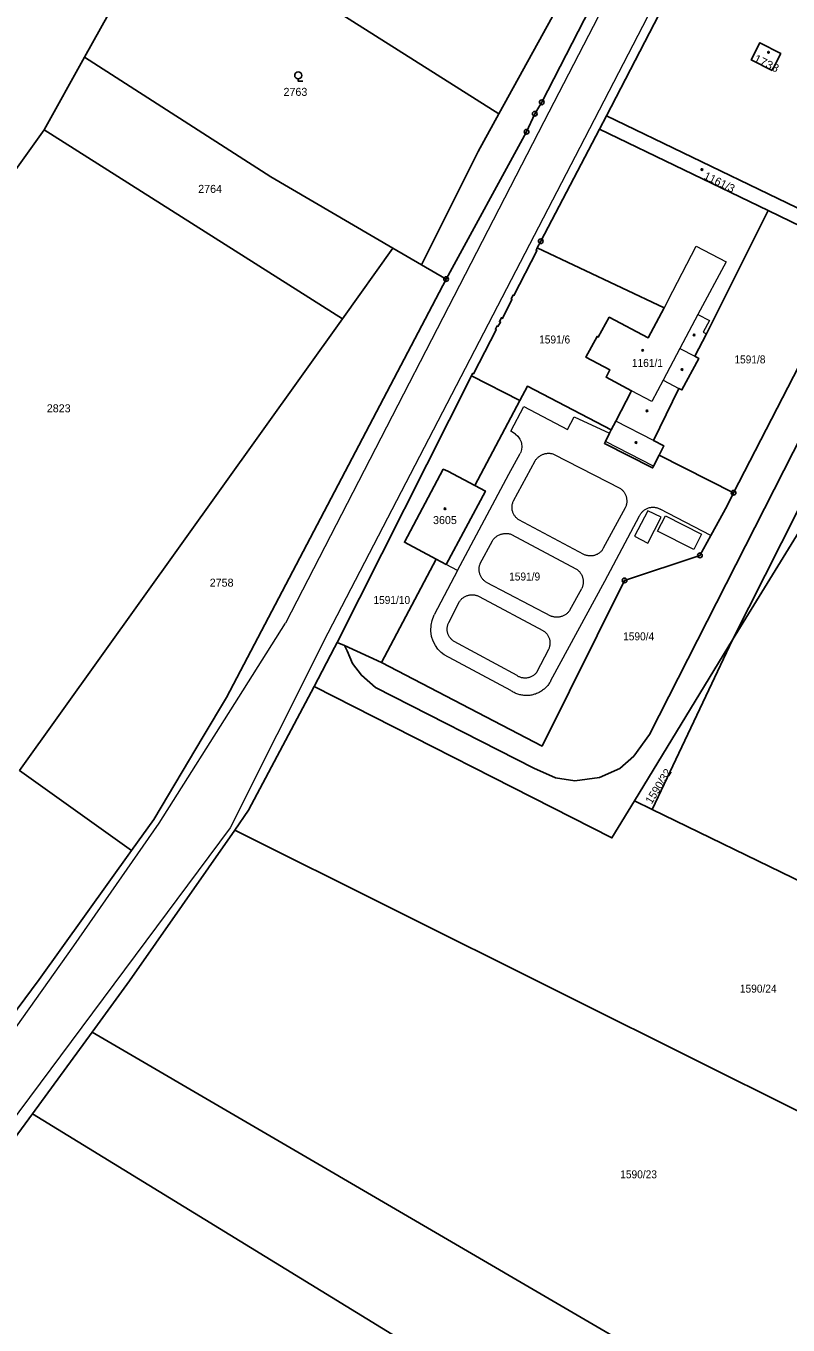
# Model space of a CAD drawing. Extents: x -679733 to -673243, y -1075091 to -1066557.
# Drawn here: x -677823.5 to -677661.5, y -1071921.6 to -1071645.6 of the extents above; entities that cross this region are included whole.
import ezdxf
from ezdxf.enums import TextEntityAlignment as Align

# ---------------------------------------------------------------- set-up
doc = ezdxf.new("R2010")
doc.units = 0
doc.header["$LTSCALE"] = 0.68
for name, color, linetype, lineweight in [('1', 7, 'Continuous', 25), ('3', 7, 'Continuous', 25), ('4', 7, 'Continuous', 13), ('5', 7, 'Continuous', 25), ('8', 7, 'Continuous', 25)]:
    doc.layers.add(name, color=color, linetype=linetype, lineweight=lineweight)
doc.layers.add('2', color=7, linetype='Continuous')

msp = doc.modelspace()

# ---------------------------------------------------------------- linework, layer by layer
at = {"layer": '1'}
for p, q in [((-677793.05, -1071619.95), (-677722.95, -1071664.32)), ((-677701.57, -1071667.56), (-677700.06, -1071664.74)), ((-677756.22, -1071707.84), (-677819.64, -1071667.71)), ((-677665.7, -1071684.86), (-677701.57, -1071667.56)), ((-677739.36, -1071696.41), (-677734.17, -1071699.43)), ((-677728.78, -1071719.96), (-677757.32, -1071776.61)), ((-677728.78, -1071719.96), (-677718.47, -1071725.21)), ((-677718.47, -1071725.21), (-677728.03, -1071743.31)), ((-677688.85, -1071736.82), (-677673.05, -1071744.83)), ((-677755.75, -1071777.25), (-677757.32, -1071776.61)), ((-677690.35, -1071812.12), (-677673.25, -1071776.04)), ((-677822.12, -1071876.79), (-677809.4, -1071859.4))]:
    msp.add_line(p, q, dxfattribs=at)
for points in [[(-677698.2, -1071587.54), (-677691.4, -1071597.52), (-677689.84, -1071604.27), (-677722.95, -1071664.32)], [(-677679.36, -1071592.98), (-677680.93, -1071595.81), (-677681.57, -1071599.11), (-677713.84, -1071661.87), (-677715.32, -1071664.31), (-677717.06, -1071668.11), (-677734.17, -1071699.43)], [(-677885.79, -1071760.23), (-677819.64, -1071667.71), (-677811.07, -1071652.31), (-677793.05, -1071619.95)], [(-677618.5, -1071645.05), (-677675.7, -1071617.62), (-677700.06, -1071664.74)], [(-677811.07, -1071652.31), (-677771.4, -1071677.73), (-677745.49, -1071692.83)], [(-677722.95, -1071664.32), (-677727.35, -1071672.3), (-677739.36, -1071696.41)], [(-677700.06, -1071664.74), (-677645.4, -1071691.12), (-677641.36, -1071692.91)], [(-677701.57, -1071667.56), (-677714.05, -1071691.4), (-677714.77, -1071692.82)], [(-677688.85, -1071736.82), (-677687.88, -1071734.84), (-677690.1, -1071733.71), (-677684.65, -1071722.65), (-677684.02, -1071722.98), (-677680.41, -1071716.3), (-677681.29, -1071715.83), (-677678.78, -1071711.06), (-677665.7, -1071684.86)], [(-677659.15, -1071717.9), (-677646.86, -1071693.97), (-677665.7, -1071684.86)], [(-677739.36, -1071696.41), (-677745.49, -1071692.83), (-677756.22, -1071707.84)], [(-677641.36, -1071692.91), (-677639.79, -1071693.55), (-677640.85, -1071695.65), (-677639.97, -1071696.12), (-677690.9, -1071796.21), (-677694.24, -1071800.78), (-677697.21, -1071803.39), (-677701.52, -1071805.32), (-677706.8, -1071806.02), (-677710.87, -1071805.39), (-677715.51, -1071803.35), (-677749.17, -1071786.23), (-677752.18, -1071783.61), (-677754.07, -1071781.12), (-677755.18, -1071778.44), (-677755.75, -1071777.25)], [(-677714.77, -1071692.82), (-677715.03, -1071693.32), (-677714.85, -1071693.41), (-677719.75, -1071702.9), (-677719.93, -1071702.81), (-677720.36, -1071703.65), (-677720.18, -1071703.74), (-677722.17, -1071707.77), (-677722.42, -1071707.64), (-677722.83, -1071708.44), (-677722.58, -1071708.56), (-677723.14, -1071709.48), (-677723.32, -1071709.39), (-677723.69, -1071710.1), (-677723.5, -1071710.19), (-677728.35, -1071719.57), (-677728.53, -1071719.48), (-677728.78, -1071719.96)], [(-677714.77, -1071692.82), (-677687.83, -1071705.51), (-677691.21, -1071711.92), (-677699.48, -1071707.54), (-677701.8, -1071711.75), (-677702.06, -1071711.6), (-677704.47, -1071715.98), (-677699.33, -1071718.71), (-677700.16, -1071720.29), (-677694.72, -1071723.15), (-677698.11, -1071729.64), (-677699.04, -1071731.47)], [(-677641.36, -1071692.91), (-677653.91, -1071720.16), (-677659.15, -1071717.9), (-677673.05, -1071744.83)], [(-677734.17, -1071699.43), (-677780.84, -1071788.29), (-677785.81, -1071796.6), (-677796.28, -1071814.23), (-677801.03, -1071820.85)], [(-677673.25, -1071776.04), (-677635.03, -1071700.33), (-677633.76, -1071700.05), (-677631.86, -1071700.33), (-677627.85, -1071702.34), (-677620.62, -1071705.96)], [(-677756.22, -1071707.84), (-677824.86, -1071803.81), (-677801.03, -1071820.85)], [(-677718.47, -1071725.21), (-677716.89, -1071722.21), (-677699.04, -1071731.47)], [(-677576.6, -1071759.04), (-677642.42, -1071725.99), (-677673.25, -1071776.04)], [(-677699.04, -1071731.47), (-677699.41, -1071732.17), (-677700.29, -1071733.93), (-677700.51, -1071734.35), (-677690.28, -1071739.55), (-677690.07, -1071739.14), (-677688.85, -1071736.82)], [(-677736.28, -1071758.92), (-677743.02, -1071755.33), (-677734.77, -1071739.82), (-677733.82, -1071740.27), (-677728.03, -1071743.31)], [(-677728.03, -1071743.31), (-677725.82, -1071744.47), (-677734.15, -1071760.05), (-677736.28, -1071758.92), (-677747.89, -1071780.9)], [(-677673.05, -1071744.83), (-677674.41, -1071747.63), (-677677.87, -1071753.9), (-677680.19, -1071758.12), (-677696.22, -1071763.45), (-677713.74, -1071798.64), (-677747.89, -1071780.9), (-677755.75, -1071777.25)], [(-677762.22, -1071786), (-677698.91, -1071818.16), (-677694.09, -1071810.25), (-677673.25, -1071776.04)], [(-677757.32, -1071776.61), (-677757.9, -1071777.68), (-677762.22, -1071786)], [(-677779.1, -1071816.48), (-677776.17, -1071812.28), (-677762.22, -1071786)], [(-677558.48, -1071874.5), (-677591.59, -1071859.9), (-677625.55, -1071843.55), (-677690.35, -1071812.12), (-677694.09, -1071810.25)], [(-677809.4, -1071859.4), (-677801.45, -1071848.53), (-677779.1, -1071816.48)], [(-677576, -1071917.67), (-677677.67, -1071867.11), (-677779.1, -1071816.48)], [(-677801.03, -1071820.85), (-677820.66, -1071848.23), (-677901.82, -1071957.49), (-677923.58, -1071986.45)], [(-677599.96, -1071981.55), (-677704.57, -1071920.52), (-677809.4, -1071859.4)], [(-677822.12, -1071876.79), (-677854.38, -1071920.59), (-677701, -1072029.34)], [(-677615.28, -1072003.26), (-677718.75, -1071940.06), (-677822.12, -1071876.79)]]:
    msp.add_lwpolyline(points, dxfattribs=at)
msp.add_lwpolyline([(-677664.83, -1071655.1), (-677663.03, -1071651.51), (-677667.46, -1071649.22), (-677669.29, -1071652.86)], close=True, dxfattribs=at)
at = {"layer": '3'}
msp.add_lwpolyline([(-677765.6, -1071656.902), (-677765.6, -1071657.4), (-677764.599, -1071657.4)], dxfattribs=at)
msp.add_circle((-677765.5993, -1071656.1509), 0.75, dxfattribs=at)
at = {"layer": '4'}
for p, q in [((-677658.49, -1071559.68), (-677713.36, -1071666.01)), ((-677704.66, -1071669.46), (-677649.28, -1071562.45)), ((-677713.36, -1071666.01), (-677768.3, -1071772.54)), ((-677760.23, -1071776.53), (-677704.66, -1071669.46)), ((-677686.96, -1071703.87), (-677681.03, -1071692.44)), ((-677681.03, -1071692.44), (-677674.59, -1071695.73)), ((-677674.59, -1071695.73), (-677680.66, -1071706.92)), ((-677686.96, -1071703.87), (-677687.83, -1071705.51)), ((-677680.66, -1071706.92), (-677684.47, -1071714.15)), ((-677680.66, -1071706.92), (-677678.19, -1071708.23)), ((-677678.19, -1071708.23), (-677679.48, -1071710.69)), ((-677679.48, -1071710.69), (-677678.78, -1071711.06)), ((-677684.47, -1071714.15), (-677688.02, -1071720.87)), ((-677684.47, -1071714.15), (-677681.29, -1071715.83)), ((-677688.02, -1071720.87), (-677690.42, -1071725.42)), ((-677688.02, -1071720.87), (-677684.65, -1071722.65)), ((-677690.42, -1071725.42), (-677694.72, -1071723.15)), ((-677720.43, -1071731.72), (-677717.67, -1071726.5)), ((-677717.67, -1071726.5), (-677708.37, -1071731.35)), ((-677708.37, -1071731.35), (-677706.91, -1071728.7)), ((-677706.91, -1071728.7), (-677699.41, -1071732.17)), ((-677690.1, -1071733.71), (-677698.11, -1071729.64)), ((-677719.43, -1071732.34), (-677720.43, -1071731.72)), ((-677719.43, -1071732.34), (-677718.92, -1071732.79)), ((-677718.92, -1071732.79), (-677718.46, -1071733.42)), ((-677718.46, -1071733.42), (-677718.2, -1071734.01)), ((-677718.29, -1071736.19), (-677718.42, -1071736.47)), ((-677718.14, -1071735.64), (-677718.29, -1071736.19)), ((-677718.2, -1071734.01), (-677718.12, -1071734.38)), ((-677718.06, -1071735.08), (-677718.14, -1071735.64)), ((-677718.12, -1071734.38), (-677718.06, -1071735.08)), ((-677690.07, -1071739.14), (-677700.29, -1071733.93)), ((-677720.84, -1071740.86), (-677718.42, -1071736.47)), ((-677719.83, -1071746.56), (-677715.23, -1071738.05)), ((-677711.35, -1071736.59), (-677697.11, -1071743.91)), ((-677731.72, -1071761.34), (-677720.84, -1071740.86)), ((-677696.09, -1071748.02), (-677700.74, -1071756.62)), ((-677700.4, -1071763.63), (-677693.06, -1071749.76)), ((-677691.29, -1071755.55), (-677688.45, -1071750.01)), ((-677688.45, -1071750.01), (-677691.24, -1071748.63)), ((-677689.2, -1071753.01), (-677687.53, -1071749.76)), ((-677677.87, -1071753.9), (-677688.65, -1071748.29)), ((-677687.53, -1071749.76), (-677679.88, -1071753.61)), ((-677704.86, -1071757.93), (-677718.7, -1071750.56)), ((-677726.89, -1071759.84), (-677724.33, -1071755.03)), ((-677720.26, -1071753.68), (-677706.56, -1071760.97)), ((-677681.5, -1071756.87), (-677689.2, -1071753.01)), ((-677679.88, -1071753.61), (-677681.5, -1071756.87)), ((-677731.72, -1071761.34), (-677734.15, -1071760.05)), ((-677731.72, -1071761.34), (-677736.7, -1071770.76)), ((-677711.87, -1071784.68), (-677700.4, -1071763.63)), ((-677725.63, -1071763.83), (-677711.86, -1071771.03)), ((-677707.84, -1071769.75), (-677705.31, -1071765.13)), ((-677733.59, -1071772.41), (-677731.3, -1071767.92)), ((-677727.11, -1071766.88), (-677713.63, -1071774.06)), ((-677737.36, -1071772.99), (-677737.14, -1071771.93)), ((-677737.14, -1071771.93), (-677736.7, -1071770.76)), ((-677778.26, -1071788.24), (-677768.3, -1071772.54)), ((-677737.4, -1071774.19), (-677737.36, -1071772.99)), ((-677737.24, -1071775.34), (-677737.4, -1071774.19)), ((-677760.23, -1071776.53), (-677780.06, -1071816)), ((-677736.89, -1071776.37), (-677737.24, -1071775.34)), ((-677736.45, -1071777.26), (-677736.89, -1071776.37)), ((-677735.9, -1071778.05), (-677736.45, -1071777.26)), ((-677719.09, -1071783.67), (-677732.43, -1071776.42)), ((-677735.18, -1071778.79), (-677735.9, -1071778.05)), ((-677734.55, -1071779.28), (-677735.18, -1071778.79)), ((-677720.43, -1071786.85), (-677734.55, -1071779.28)), ((-677712.41, -1071778.12), (-677714.94, -1071783.02)), ((-677795.14, -1071815.04), (-677778.26, -1071788.24)), ((-677780.06, -1071816), (-677857.42, -1071919.83)), ((-677813.32, -1071841.1), (-677795.14, -1071815.04)), ((-677897.02, -1071958.63), (-677813.32, -1071841.1))]:
    msp.add_line(p, q, dxfattribs=at)
for points in [[(-677715.23, -1071738.05), (-677715.144, -1071737.915), (-677715.052, -1071737.785), (-677714.954, -1071737.659), (-677714.85, -1071737.538), (-677714.74, -1071737.422), (-677714.625, -1071737.311), (-677714.505, -1071737.206), (-677714.38, -1071737.107), (-677714.25, -1071737.014), (-677714.116, -1071736.927), (-677713.978, -1071736.847), (-677713.836, -1071736.773), (-677713.691, -1071736.707), (-677713.543, -1071736.647), (-677713.393, -1071736.594), (-677713.24, -1071736.549), (-677713.084, -1071736.511), (-677712.928, -1071736.48), (-677712.77, -1071736.457), (-677712.611, -1071736.441), (-677712.451, -1071736.433), (-677712.292, -1071736.433), (-677712.132, -1071736.44), (-677711.973, -1071736.455), (-677711.815, -1071736.478), (-677711.658, -1071736.508), (-677711.503, -1071736.545), (-677711.35, -1071736.59)], [(-677697.11, -1071743.91), (-677696.984, -1071744.006), (-677696.862, -1071744.108), (-677696.745, -1071744.216), (-677696.634, -1071744.329), (-677696.529, -1071744.448), (-677696.429, -1071744.571), (-677696.335, -1071744.699), (-677696.248, -1071744.832), (-677696.167, -1071744.969), (-677696.093, -1071745.109), (-677696.026, -1071745.253), (-677695.966, -1071745.4), (-677695.913, -1071745.549), (-677695.867, -1071745.701), (-677695.829, -1071745.855), (-677695.798, -1071746.011), (-677695.775, -1071746.168), (-677695.76, -1071746.326), (-677695.752, -1071746.485), (-677695.752, -1071746.643), (-677695.759, -1071746.802), (-677695.774, -1071746.96), (-677695.797, -1071747.117), (-677695.827, -1071747.273), (-677695.865, -1071747.427), (-677695.911, -1071747.579), (-677695.963, -1071747.729), (-677696.023, -1071747.876), (-677696.09, -1071748.02)], [(-677718.7, -1071750.56), (-677718.83, -1071750.473), (-677718.956, -1071750.379), (-677719.077, -1071750.279), (-677719.193, -1071750.173), (-677719.303, -1071750.061), (-677719.408, -1071749.944), (-677719.506, -1071749.822), (-677719.598, -1071749.695), (-677719.684, -1071749.564), (-677719.763, -1071749.428), (-677719.835, -1071749.289), (-677719.9, -1071749.146), (-677719.957, -1071749), (-677720.008, -1071748.851), (-677720.05, -1071748.7), (-677720.085, -1071748.547), (-677720.112, -1071748.393), (-677720.132, -1071748.237), (-677720.143, -1071748.081), (-677720.147, -1071747.924), (-677720.143, -1071747.767), (-677720.131, -1071747.611), (-677720.111, -1071747.455), (-677720.083, -1071747.3), (-677720.047, -1071747.148), (-677720.004, -1071746.997), (-677719.954, -1071746.848), (-677719.895, -1071746.703), (-677719.83, -1071746.56)], [(-677691.24, -1071748.63), (-677694.09, -1071754.07), (-677691.29, -1071755.55)], [(-677693.06, -1071749.76), (-677692.992, -1071749.617), (-677692.916, -1071749.478), (-677692.834, -1071749.342), (-677692.745, -1071749.211), (-677692.65, -1071749.085), (-677692.548, -1071748.963), (-677692.441, -1071748.847), (-677692.328, -1071748.736), (-677692.209, -1071748.632), (-677692.085, -1071748.533), (-677691.957, -1071748.44), (-677691.823, -1071748.354), (-677691.686, -1071748.275), (-677691.545, -1071748.203), (-677691.401, -1071748.138), (-677691.253, -1071748.081), (-677691.103, -1071748.031), (-677690.95, -1071747.988), (-677690.796, -1071747.954), (-677690.64, -1071747.927), (-677690.483, -1071747.908), (-677690.325, -1071747.896), (-677690.166, -1071747.893), (-677690.008, -1071747.898), (-677689.85, -1071747.911), (-677689.693, -1071747.931), (-677689.537, -1071747.96), (-677689.383, -1071747.996), (-677689.231, -1071748.04), (-677689.081, -1071748.091), (-677688.934, -1071748.15), (-677688.79, -1071748.217), (-677688.65, -1071748.29)], [(-677724.33, -1071755.03), (-677724.236, -1071754.894), (-677724.136, -1071754.762), (-677724.03, -1071754.635), (-677723.918, -1071754.514), (-677723.8, -1071754.398), (-677723.677, -1071754.288), (-677723.548, -1071754.184), (-677723.415, -1071754.086), (-677723.277, -1071753.995), (-677723.135, -1071753.91), (-677722.989, -1071753.832), (-677722.84, -1071753.762), (-677722.687, -1071753.699), (-677722.531, -1071753.643), (-677722.373, -1071753.595), (-677722.213, -1071753.554), (-677722.051, -1071753.521), (-677721.887, -1071753.496), (-677721.723, -1071753.479), (-677721.558, -1071753.47), (-677721.392, -1071753.468), (-677721.227, -1071753.475), (-677721.063, -1071753.49), (-677720.899, -1071753.512), (-677720.736, -1071753.543), (-677720.575, -1071753.581), (-677720.416, -1071753.627), (-677720.26, -1071753.68)], [(-677700.74, -1071756.62), (-677700.816, -1071756.754), (-677700.898, -1071756.885), (-677700.987, -1071757.011), (-677701.083, -1071757.133), (-677701.184, -1071757.249), (-677701.29, -1071757.361), (-677701.403, -1071757.467), (-677701.52, -1071757.567), (-677701.642, -1071757.662), (-677701.769, -1071757.75), (-677701.9, -1071757.831), (-677702.035, -1071757.906), (-677702.174, -1071757.975), (-677702.315, -1071758.036), (-677702.46, -1071758.09), (-677702.607, -1071758.137), (-677702.756, -1071758.176), (-677702.907, -1071758.208), (-677703.06, -1071758.232), (-677703.213, -1071758.249), (-677703.367, -1071758.258), (-677703.522, -1071758.259), (-677703.676, -1071758.253), (-677703.83, -1071758.239), (-677703.983, -1071758.217), (-677704.134, -1071758.188), (-677704.284, -1071758.151), (-677704.432, -1071758.106), (-677704.578, -1071758.055), (-677704.72, -1071757.996), (-677704.86, -1071757.93)], [(-677725.63, -1071763.83), (-677725.762, -1071763.744), (-677725.889, -1071763.652), (-677726.011, -1071763.553), (-677726.129, -1071763.449), (-677726.241, -1071763.339), (-677726.348, -1071763.224), (-677726.449, -1071763.103), (-677726.544, -1071762.978), (-677726.633, -1071762.848), (-677726.715, -1071762.715), (-677726.791, -1071762.577), (-677726.86, -1071762.435), (-677726.921, -1071762.291), (-677726.976, -1071762.144), (-677727.023, -1071761.994), (-677727.063, -1071761.842), (-677727.096, -1071761.688), (-677727.121, -1071761.533), (-677727.138, -1071761.376), (-677727.147, -1071761.22), (-677727.149, -1071761.062), (-677727.143, -1071760.905), (-677727.13, -1071760.749), (-677727.109, -1071760.593), (-677727.08, -1071760.438), (-677727.043, -1071760.286), (-677727, -1071760.135), (-677726.948, -1071759.986), (-677726.89, -1071759.84)], [(-677706.56, -1071760.97), (-677706.427, -1071761.056), (-677706.298, -1071761.148), (-677706.173, -1071761.246), (-677706.054, -1071761.35), (-677705.939, -1071761.46), (-677705.831, -1071761.576), (-677705.728, -1071761.696), (-677705.631, -1071761.822), (-677705.54, -1071761.952), (-677705.456, -1071762.086), (-677705.378, -1071762.224), (-677705.307, -1071762.366), (-677705.243, -1071762.512), (-677705.187, -1071762.66), (-677705.138, -1071762.81), (-677705.096, -1071762.963), (-677705.061, -1071763.118), (-677705.034, -1071763.274), (-677705.015, -1071763.432), (-677705.004, -1071763.59), (-677705, -1071763.748), (-677705.004, -1071763.907), (-677705.016, -1071764.065), (-677705.035, -1071764.223), (-677705.062, -1071764.379), (-677705.097, -1071764.533), (-677705.139, -1071764.686), (-677705.189, -1071764.837), (-677705.246, -1071764.985), (-677705.31, -1071765.13)], [(-677731.3, -1071767.92), (-677731.209, -1071767.791), (-677731.112, -1071767.666), (-677731.009, -1071767.546), (-677730.901, -1071767.432), (-677730.786, -1071767.323), (-677730.667, -1071767.22), (-677730.542, -1071767.122), (-677730.413, -1071767.031), (-677730.28, -1071766.947), (-677730.142, -1071766.869), (-677730.001, -1071766.798), (-677729.857, -1071766.735), (-677729.709, -1071766.678), (-677729.559, -1071766.629), (-677729.407, -1071766.587), (-677729.253, -1071766.553), (-677729.097, -1071766.526), (-677728.94, -1071766.507), (-677728.783, -1071766.496), (-677728.625, -1071766.493), (-677728.467, -1071766.497), (-677728.309, -1071766.509), (-677728.153, -1071766.529), (-677727.997, -1071766.557), (-677727.843, -1071766.592), (-677727.691, -1071766.635), (-677727.542, -1071766.686), (-677727.395, -1071766.743), (-677727.251, -1071766.808), (-677727.11, -1071766.88)], [(-677707.84, -1071769.75), (-677707.928, -1071769.881), (-677708.022, -1071770.007), (-677708.123, -1071770.129), (-677708.229, -1071770.246), (-677708.34, -1071770.358), (-677708.457, -1071770.464), (-677708.578, -1071770.565), (-677708.705, -1071770.66), (-677708.835, -1071770.748), (-677708.97, -1071770.83), (-677709.109, -1071770.906), (-677709.251, -1071770.975), (-677709.396, -1071771.037), (-677709.544, -1071771.092), (-677709.694, -1071771.14), (-677709.847, -1071771.18), (-677710.001, -1071771.214), (-677710.157, -1071771.24), (-677710.313, -1071771.258), (-677710.471, -1071771.269), (-677710.629, -1071771.272), (-677710.786, -1071771.268), (-677710.944, -1071771.256), (-677711.1, -1071771.237), (-677711.256, -1071771.21), (-677711.41, -1071771.176), (-677711.562, -1071771.135), (-677711.712, -1071771.086), (-677711.86, -1071771.03)], [(-677732.43, -1071776.42), (-677732.561, -1071776.34), (-677732.688, -1071776.253), (-677732.81, -1071776.16), (-677732.928, -1071776.061), (-677733.04, -1071775.956), (-677733.147, -1071775.845), (-677733.247, -1071775.729), (-677733.342, -1071775.608), (-677733.431, -1071775.482), (-677733.513, -1071775.352), (-677733.588, -1071775.218), (-677733.656, -1071775.08), (-677733.718, -1071774.939), (-677733.771, -1071774.795), (-677733.818, -1071774.649), (-677733.857, -1071774.5), (-677733.888, -1071774.349), (-677733.912, -1071774.198), (-677733.927, -1071774.045), (-677733.935, -1071773.891), (-677733.936, -1071773.737), (-677733.928, -1071773.584), (-677733.912, -1071773.431), (-677733.889, -1071773.279), (-677733.858, -1071773.128), (-677733.819, -1071772.98), (-677733.773, -1071772.833), (-677733.719, -1071772.689), (-677733.658, -1071772.548), (-677733.59, -1071772.41)], [(-677713.63, -1071774.06), (-677713.496, -1071774.14), (-677713.367, -1071774.227), (-677713.242, -1071774.321), (-677713.122, -1071774.42), (-677713.007, -1071774.526), (-677712.897, -1071774.637), (-677712.794, -1071774.754), (-677712.697, -1071774.876), (-677712.606, -1071775.003), (-677712.521, -1071775.134), (-677712.443, -1071775.269), (-677712.373, -1071775.409), (-677712.309, -1071775.551), (-677712.253, -1071775.697), (-677712.204, -1071775.845), (-677712.163, -1071775.995), (-677712.13, -1071776.148), (-677712.104, -1071776.302), (-677712.087, -1071776.457), (-677712.077, -1071776.613), (-677712.075, -1071776.769), (-677712.081, -1071776.925), (-677712.095, -1071777.08), (-677712.117, -1071777.234), (-677712.147, -1071777.388), (-677712.184, -1071777.539), (-677712.23, -1071777.688), (-677712.282, -1071777.835), (-677712.343, -1071777.979), (-677712.41, -1071778.12)], [(-677714.94, -1071783.02), (-677715.038, -1071783.139), (-677715.141, -1071783.254), (-677715.25, -1071783.363), (-677715.365, -1071783.466), (-677715.484, -1071783.564), (-677715.609, -1071783.655), (-677715.737, -1071783.74), (-677715.87, -1071783.819), (-677716.007, -1071783.89), (-677716.147, -1071783.955), (-677716.29, -1071784.012), (-677716.436, -1071784.063), (-677716.584, -1071784.106), (-677716.734, -1071784.141), (-677716.886, -1071784.169), (-677717.039, -1071784.189), (-677717.193, -1071784.201), (-677717.347, -1071784.205), (-677717.501, -1071784.202), (-677717.655, -1071784.191), (-677717.808, -1071784.172), (-677717.96, -1071784.146), (-677718.111, -1071784.112), (-677718.259, -1071784.07), (-677718.406, -1071784.021), (-677718.549, -1071783.965), (-677718.69, -1071783.902), (-677718.827, -1071783.831), (-677718.961, -1071783.754), (-677719.09, -1071783.67)], [(-677711.87, -1071784.68), (-677711.968, -1071784.869), (-677712.073, -1071785.055), (-677712.185, -1071785.237), (-677712.303, -1071785.415), (-677712.428, -1071785.588), (-677712.559, -1071785.756), (-677712.696, -1071785.92), (-677712.84, -1071786.078), (-677712.988, -1071786.231), (-677713.143, -1071786.378), (-677713.302, -1071786.52), (-677713.467, -1071786.655), (-677713.637, -1071786.785), (-677713.811, -1071786.908), (-677713.989, -1071787.025), (-677714.172, -1071787.135), (-677714.359, -1071787.238), (-677714.549, -1071787.335), (-677714.743, -1071787.424), (-677714.94, -1071787.506), (-677715.14, -1071787.581), (-677715.342, -1071787.648), (-677715.547, -1071787.708), (-677715.754, -1071787.761), (-677715.963, -1071787.806), (-677716.173, -1071787.843), (-677716.384, -1071787.872), (-677716.597, -1071787.894), (-677716.809, -1071787.908), (-677717.023, -1071787.914), (-677717.236, -1071787.912), (-677717.449, -1071787.902), (-677717.662, -1071787.884), (-677717.874, -1071787.859), (-677718.085, -1071787.826), (-677718.294, -1071787.785), (-677718.502, -1071787.737), (-677718.708, -1071787.681), (-677718.912, -1071787.617), (-677719.113, -1071787.546), (-677719.311, -1071787.468), (-677719.507, -1071787.382), (-677719.699, -1071787.289), (-677719.888, -1071787.19), (-677720.073, -1071787.083), (-677720.253, -1071786.97), (-677720.43, -1071786.85)]]:
    msp.add_lwpolyline(points, dxfattribs=at)
at = {"layer": '5'}
for centre in [(-677665.6168, -1071651.2392), (-677679.7868, -1071676.1492), (-677681.4268, -1071711.2892), (-677692.3868, -1071714.5792), (-677684.0168, -1071718.6492), (-677691.4468, -1071727.4192), (-677693.7968, -1071734.1592), (-677734.3968, -1071748.2292)]:
    msp.add_circle(centre, 0.175, dxfattribs=at)
at = {"layer": '8'}
for centre, radius in [((-677713.84, -1071661.8699), 0.5), ((-677715.32, -1071664.3099), 0.5), ((-677715.32, -1071664.3099), 0.0303), ((-677713.84, -1071661.8699), 0.0303), ((-677717.06, -1071668.1099), 0.5), ((-677717.06, -1071668.1099), 0.0303), ((-677714.05, -1071691.3999), 0.5), ((-677714.05, -1071691.3999), 0.0303), ((-677734.17, -1071699.4299), 0.5), ((-677734.17, -1071699.4299), 0.0303), ((-677673.05, -1071744.8299), 0.5), ((-677673.05, -1071744.8299), 0.0303), ((-677680.19, -1071758.1199), 0.5), ((-677680.19, -1071758.1199), 0.0303), ((-677696.22, -1071763.4499), 0.5), ((-677696.22, -1071763.4499), 0.0303)]:
    msp.add_circle(centre, radius, dxfattribs=at)

# ---------------------------------------------------------------- texts
at = {"layer": '2', "width": 1.1}
msp.add_text('1738', height=1.7, rotation=334, dxfattribs=at).set_placement((-677668.922, -1071653.143))
at = {"layer": '2'}
for s, p in [('2763', (-677766.2, -1071660.499)), ('2764', (-677784.34, -1071681.11)), ('2823', (-677816.53, -1071727.729)), ('2758', (-677781.89, -1071764.779))]:
    msp.add_text(s, height=1.7, dxfattribs=at).set_placement(p, align=Align.CENTER)
for s, rotation, p in [('1161/3', 334, (-677679.552, -1071678.063)), ('1590/32', 58, (-677690.469, -1071811.1))]:
    msp.add_text(s, height=1.7, rotation=rotation, dxfattribs=at).set_placement(p)
at = {"layer": '2', "width": 0.95}
for s, p in [('1591/6', (-677714.39, -1071713.11)), ('1161/1', (-677694.66, -1071718.09)), ('1591/8', (-677672.87, -1071717.34)), ('1591/9', (-677720.77, -1071763.47)), ('1591/10', (-677749.62, -1071768.46)), ('1590/4', (-677696.53, -1071776.18)), ('1590/24', (-677671.7, -1071851.029)), ('1590/23', (-677697.14, -1071890.479))]:
    msp.add_text(s, height=1.7, dxfattribs=at).set_placement(p)
at = {"layer": '2'}
msp.add_text('3605', height=1.7, dxfattribs=at).set_placement((-677736.94, -1071751.479))

doc.saveas('drawing.dxf')
